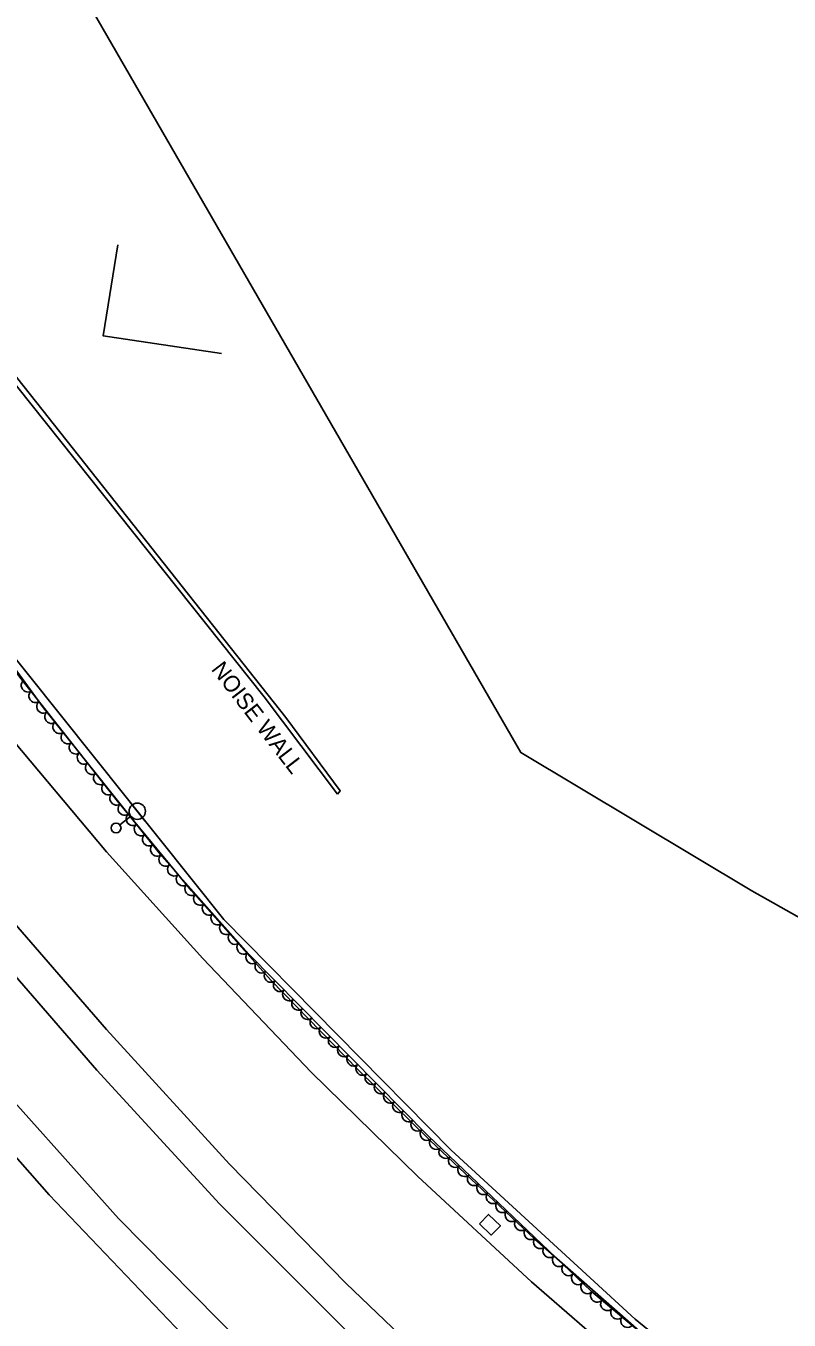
# Model space of a CAD drawing. Extents: x 1722896 to 1754269, y 648279 to 666297.
# Drawn here: x 1728333.4 to 1728567, y 653200.9 to 653597.2 of the extents above; entities that cross this region are included whole.
import ezdxf

# ---------------------------------------------------------------- set-up
doc = ezdxf.new("R2010")
doc.units = 0
for name, color, linetype in [('DESIGN - CENTERLINE - Proposed Text', 7, 'Continuous'), ('DESIGN - SCRATCH - User 1', 7, 'Continuous'), ('SURVEY - CENTERLINE - Preliminary', 7, 'Continuous'), ('SURVEY - CENTERLINE - Preliminary Text', 7, 'Continuous'), ('SURVEY - DRAINAGE - Natural Features', 7, 'Continuous'), ('SURVEY - DTM - Breaklines', 7, 'Continuous'), ('SURVEY - VEGETATION - Features with Text', 7, 'Continuous')]:
    doc.layers.add(name, color=color, linetype=linetype)

msp = doc.modelspace()

# ---------------------------------------------------------------- linework, layer by layer
at = {"layer": 'DESIGN - CENTERLINE - Proposed Text'}
msp.add_lwpolyline([(1728393.25, 653496.9), (1728356.97, 653502.33), (1728361.48, 653530.11)], dxfattribs=at)
at = {"layer": 'DESIGN - SCRATCH - User 1'}
msp.add_lwpolyline([(1728428.74, 653361.93), (1728406.3, 653391.77), (1728317.18, 653503.56), (1728290.55, 653537.9), (1728248.62, 653588.79), (1728233.21, 653608.07), (1728234.63, 653608.76), (1728253.66, 653585.32), (1728299.08, 653529.28), (1728412.98, 653385.46), (1728429.59, 653362.96), (1728428.74, 653361.93)], dxfattribs=at)
at = {"layer": 'SURVEY - CENTERLINE - Preliminary'}
for points in [[(1728347.14, 653613.4), (1728422.44, 653482.85), (1728484.88, 653374.68), (1728555.62, 653332.36), (1728660.27, 653273.47), (1728752.84, 653219.56), (1728834.53, 653172.64), (1728927.69, 653118.22), (1729016.71, 653066.76), (1729073.46, 653033.22), (1729009.2, 652962.23), (1729025.44, 652938.98)], [(1729025.44, 652938.98), (1728983.05, 652950.75), (1728945.21, 652967.39), (1728897.36, 652978.41), (1728828.06, 653007.8), (1728765.82, 653035.37), (1728696.37, 653073.67), (1728627.12, 653119.03), (1728560.75, 653167.91), (1728519.89, 653201.22), (1728463.57, 653252.92), (1728393.97, 653323.6), (1728323.9, 653411.12), (1728259.5, 653503.26), (1728204.97, 653590.83), (1728225.69, 653606.96)]]:
    msp.add_lwpolyline(points, dxfattribs=at)
at = {"layer": 'SURVEY - CENTERLINE - Preliminary Text'}
for points in [[(1728591.29, 653140.62), (1728556.87, 653167.66), (1728521.08, 653197.59), (1728489.14, 653225.65), (1728457.18, 653255.92), (1728435.12, 653277.55), (1728408.35, 653304.96), (1728384.03, 653332.36), (1728361.42, 653359.79), (1728331.47, 653397.77), (1728301.68, 653437.44), (1728270.9, 653481.32), (1728242.77, 653524.23), (1728215.81, 653567.09), (1728201.45, 653592.33)], [(1728186.39, 653589.42), (1728207.62, 653554.27), (1728235.91, 653508.6), (1728266.56, 653462.8), (1728295.87, 653421.26), (1728326.73, 653381.65), (1728358.07, 653344.29), (1728387.56, 653311.6), (1728420.72, 653276.81), (1728453.38, 653244.85), (1728488.14, 653212.65), (1728525.99, 653179.79), (1728567.76, 653145.91), (1728613.33, 653111.9), (1728660.86, 653079.8), (1728707.4, 653051.54), (1728753.51, 653026.84), (1728797.87, 653004.89), (1728842.78, 652985.62), (1728892.53, 652965.82), (1728952.16, 652946.23), (1729000.03, 652931.84)], [(1728956.15, 652890.93), (1728915.46, 652904.6), (1728871.78, 652920.62), (1728823.89, 652940.47), (1728779.83, 652961.06), (1728734.93, 652983.89), (1728687.55, 653010.92), (1728639.67, 653041), (1728595.92, 653071.26), (1728550.01, 653106), (1728501.04, 653147.67), (1728464.72, 653180.27), (1728431.32, 653212.21), (1728395.68, 653248.68), (1728358.05, 653289.84), (1728326.87, 653325.83), (1728293.99, 653366.06), (1728260.47, 653410.38), (1728229.33, 653454.87), (1728197.27, 653503.88), (1728169.01, 653549.54), (1728150.8, 653580.53)], [(1728947.46, 652883.31), (1728864.28, 652912.45), (1728794.44, 652942.17), (1728712.03, 652984.85), (1728645.42, 653025.14), (1728590.41, 653062.9), (1728551.73, 653092.05), (1728511.67, 653124.5), (1728471.84, 653159.8), (1728433.24, 653195.88), (1728392.62, 653236.52), (1728355.07, 653277.43), (1728312.97, 653326.06), (1728274.75, 653373.53), (1728244.36, 653414.5), (1728211.08, 653462.8), (1728179.82, 653511.6), (1728154.14, 653554.57), (1728140.81, 653577.59)], [(1728115.83, 653569.15), (1728119.68, 653562.24), (1728165.3, 653486.52), (1728200.29, 653432.7), (1728237.06, 653380.5), (1728276.45, 653330.5), (1728317.8, 653280.96), (1728361.72, 653232.05), (1728407.71, 653185.4), (1728458.34, 653137.42), (1728502.77, 653098.24), (1728548.52, 653061.79), (1728581.44, 653037.45), (1728613.09, 653016.15), (1728650.77, 652991.4), (1728678.59, 652974.11), (1728724.43, 652948.71), (1728774.85, 652923.69), (1728834.79, 652896.93), (1728870.6, 652882.15), (1728904.28, 652870.28), (1728927.75, 652862.44)], [(1728106.09, 653565.38), (1728132.01, 653521.27), (1728163.72, 653470.23), (1728198.73, 653417.17), (1728230.29, 653372.8), (1728264.51, 653328.43), (1728301.95, 653283.06), (1728340.47, 653239.31), (1728379.11, 653198.88), (1728422.78, 653155.92), (1728471.99, 653111.28), (1728522.12, 653069.47), (1728567.95, 653034.36), (1728615.7, 653001.31), (1728659.19, 652974.23), (1728715.79, 652941.63), (1728781.32, 652908.78), (1728851.78, 652878.35), (1728888.7, 652864.48), (1728918.71, 652854.37)]]:
    msp.add_lwpolyline(points, dxfattribs=at)
at = {"layer": 'SURVEY - DRAINAGE - Natural Features'}
msp.add_line((1728475.44, 653230.1), (1728475.44, 653230.1), dxfattribs=at)
msp.add_lwpolyline([(1728472.25, 653230.39), (1728475.02, 653233.27), (1728478.63, 653229.81), (1728475.86, 653226.93), (1728472.25, 653230.39)], dxfattribs=at)
at = {"layer": 'SURVEY - DTM - Breaklines'}
for p, q in [((1728367.45, 653356.73), (1728365.12, 653359.67)), ((1728362.15, 653352.54), (1728365.49, 653355.18)), ((1728367.45, 653356.73), (1728369.77, 653353.78))]:
    msp.add_line(p, q, dxfattribs=at)
for centre, radius in [((1728367.45, 653356.73), 2.5), ((1728360.98, 653351.61), 1.5)]:
    msp.add_circle(centre, radius, dxfattribs=at)
at = {"layer": 'SURVEY - VEGETATION - Features with Text'}
msp.add_lwpolyline([(1729008.8, 652937.3), (1728926.54, 652962.62), (1728823.57, 653007.24), (1728745.63, 653042.32), (1728684.48, 653077.21), (1728614.85, 653124.77), (1728554.42, 653169.63), (1728506.38, 653209.8), (1728456.48, 653257.37), (1728401.52, 653313.09), (1728374.97, 653343), (1728338.77, 653388.42), (1728294.08, 653449.68), (1728255.51, 653505.86), (1728219.4, 653563.08), (1728202.4, 653593.4), (1728225.17, 653609.3), (1728252.04, 653612.82), (1728291.34, 653612.92), (1728347.43, 653614.57)], dxfattribs=at)
for centre, major_axis in [((1728333.85, 653395.16), (-1.18, 1.62)), ((1728336.21, 653391.93), (-1.18, 1.62)), ((1728338.57, 653388.7), (-1.18, 1.62)), ((1728341.05, 653385.56), (-1.25, 1.56)), ((1728343.54, 653382.44), (-1.25, 1.56)), ((1728346.03, 653379.31), (-1.25, 1.56)), ((1728348.53, 653376.18), (-1.25, 1.56)), ((1728351.02, 653373.05), (-1.25, 1.56)), ((1728353.51, 653369.92), (-1.25, 1.56)), ((1728356, 653366.79), (-1.25, 1.56)), ((1728358.5, 653363.67), (-1.25, 1.56)), ((1728360.99, 653360.54), (-1.25, 1.56)), ((1728363.48, 653357.41), (-1.25, 1.56)), ((1728365.98, 653354.28), (-1.25, 1.56)), ((1728368.47, 653351.15), (-1.25, 1.56)), ((1728370.96, 653348.03), (-1.25, 1.56)), ((1728373.45, 653344.9), (-1.25, 1.56)), ((1728376.01, 653341.82), (-1.33, 1.5)), ((1728378.67, 653338.83), (-1.33, 1.5)), ((1728381.32, 653335.84), (-1.33, 1.5)), ((1728383.98, 653332.85), (-1.33, 1.5)), ((1728386.63, 653329.86), (-1.33, 1.5)), ((1728389.29, 653326.87), (-1.33, 1.5)), ((1728391.95, 653323.88), (-1.33, 1.5)), ((1728394.6, 653320.88), (-1.33, 1.5)), ((1728397.26, 653317.89), (-1.33, 1.5)), ((1728399.91, 653314.9), (-1.33, 1.5)), ((1728402.63, 653311.97), (-1.4, 1.42)), ((1728405.44, 653309.12), (-1.4, 1.42)), ((1728408.25, 653306.27), (-1.4, 1.42)), ((1728411.06, 653303.42), (-1.4, 1.42)), ((1728413.86, 653300.58), (-1.4, 1.42)), ((1728416.67, 653297.73), (-1.4, 1.42)), ((1728419.48, 653294.88), (-1.4, 1.42)), ((1728422.29, 653292.03), (-1.4, 1.42)), ((1728425.1, 653289.19), (-1.4, 1.42)), ((1728427.91, 653286.34), (-1.4, 1.42)), ((1728430.72, 653283.49), (-1.4, 1.42)), ((1728433.53, 653280.64), (-1.4, 1.42)), ((1728436.34, 653277.79), (-1.4, 1.42)), ((1728439.14, 653274.95), (-1.4, 1.42)), ((1728441.95, 653272.1), (-1.4, 1.42)), ((1728444.76, 653269.25), (-1.4, 1.42)), ((1728447.57, 653266.4), (-1.4, 1.42)), ((1728450.38, 653263.55), (-1.4, 1.42)), ((1728453.19, 653260.71), (-1.4, 1.42)), ((1728456, 653257.86), (-1.4, 1.42)), ((1728458.88, 653255.08), (-1.45, 1.38)), ((1728461.77, 653252.32), (-1.45, 1.38)), ((1728464.67, 653249.56), (-1.45, 1.38)), ((1728467.56, 653246.8), (-1.45, 1.38)), ((1728470.46, 653244.04), (-1.45, 1.38)), ((1728473.36, 653241.28), (-1.45, 1.38)), ((1728476.25, 653238.52), (-1.45, 1.38)), ((1728479.15, 653235.76), (-1.45, 1.38)), ((1728482.04, 653233.01), (-1.45, 1.38)), ((1728484.94, 653230.25), (-1.45, 1.38)), ((1728487.83, 653227.49), (-1.45, 1.38)), ((1728490.73, 653224.73), (-1.45, 1.38)), ((1728493.62, 653221.97), (-1.45, 1.38)), ((1728496.52, 653219.21), (-1.45, 1.38)), ((1728499.41, 653216.45), (-1.45, 1.38)), ((1728502.31, 653213.69), (-1.45, 1.38)), ((1728505.2, 653210.93), (-1.45, 1.38)), ((1728508.2, 653208.28), (-1.53, 1.28)), ((1728511.27, 653205.72), (-1.53, 1.28)), ((1728514.34, 653203.15), (-1.53, 1.28)), ((1728517.41, 653200.58), (-1.53, 1.28))]:
    msp.add_ellipse(centre, major_axis=major_axis, ratio=0.940188, start_param=0, end_param=3.141593, dxfattribs=at)

# ---------------------------------------------------------------- texts
at = {"layer": 'DESIGN - SCRATCH - User 1'}
msp.add_text('NOISE WALL', height=5, rotation=307.5716, dxfattribs=at).set_placement((1728389.9, 653400.13))

doc.saveas('drawing.dxf')
